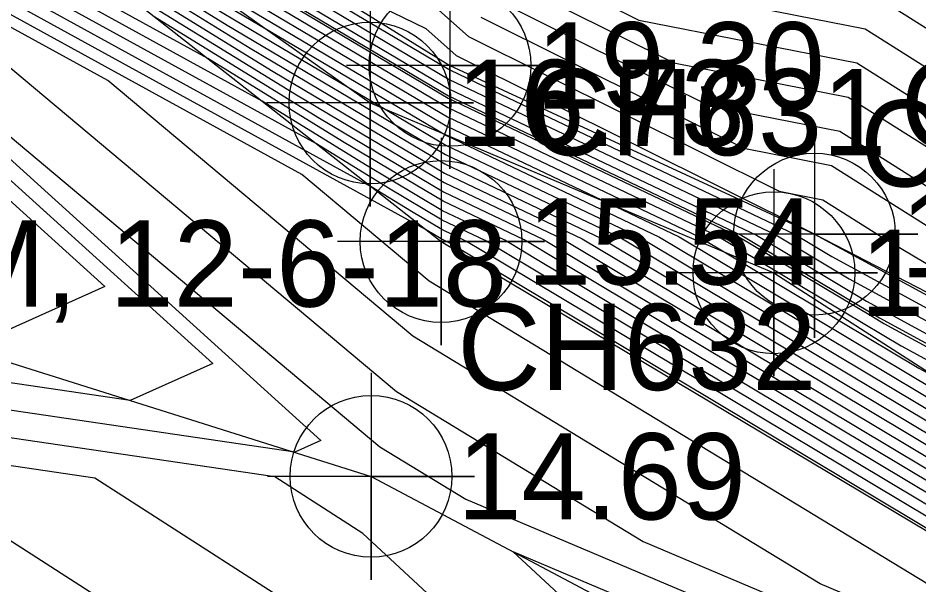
# Model space of a CAD drawing. Extents: x 2531902 to 2533249, y 715219 to 716099.
# Drawn here: x 2532894.6 to 2532920.72, y 715620.47 to 715636.9 of the extents above; entities that cross this region are included whole.
import ezdxf

# ---------------------------------------------------------------- set-up
doc = ezdxf.new("R2010")
doc.units = 0
for name, color, linetype in [('DTM Contours Major', 7, 'Continuous'), ('DTM Contours Minor', 7, 'Continuous'), ('Exist DTM Breakline', 7, 'Continuous'), ('Exist DTM Breakline Cogo Elevation', 7, 'Continuous'), ('Exist DTM Breakline Cogo Number', 7, 'Continuous'), ('Exist DTM Breakline Cogo Point CELL', 7, 'Continuous'), ('Exist DTM Breakline Underwater', 7, 'Continuous'), ('Exist DTM Breakline Underwater Cogo Elevation', 7, 'Continuous'), ('Exist DTM Breakline Underwater Cogo Number', 7, 'Continuous'), ('Exist DTM Breakline Underwater Cogo Point CELL', 7, 'Continuous'), ('Exist DTM Drainline', 7, 'Continuous'), ('Exist DTM Drainline Cogo Elevation', 7, 'Continuous'), ('Exist DTM Drainline Cogo Number', 7, 'Continuous'), ('Exist DTM Drainline Cogo Point CELL', 7, 'Continuous'), ('Exist DTM Spot Elevation Cogo Comment', 7, 'Continuous'), ('Exist Hydro Stream or Body of Water', 7, 'Continuous'), ('Scratch_Level_2', 7, 'Continuous')]:
    doc.layers.add(name, color=color, linetype=linetype)

msp = doc.modelspace()

# ---------------------------------------------------------------- linework, layer by layer
at = {"layer": 'DTM Contours Major'}
for points in [[(2532935.318, 715616.317), (2532930.083, 715618.027), (2532927.637, 715618.872), (2532926.254, 715619.624), (2532908.734, 715630.098), (2532908.147, 715630.448), (2532906.896, 715631.044), (2532905.34, 715631.966), (2532903.259, 715633.249), (2532888.565, 715641.313), (2532886.394, 715643.42), (2532885.462, 715644.074), (2532880.934, 715647.222), (2532872.345, 715651.213), (2532867.394, 715653.514), (2532866.428, 715654.087), (2532865.936, 715654.22), (2532865.442, 715654.399), (2532863.359, 715656.781), (2532859.19, 715655.328), (2532846.805, 715653.72)], [(2532884.404, 715645.945), (2532885.254, 715645.55), (2532885.603, 715645.403), (2532885.838, 715645.267), (2532885.985, 715645.191), (2532886.692, 715644.887), (2532887.513, 715644.534), (2532889.384, 715642.718), (2532895.366, 715639.435), (2532902.003, 715635.345), (2532906.965, 715632.403), (2532910.955, 715630.504), (2532912.824, 715629.386), (2532923.733, 715622.865), (2532928.329, 715620.368), (2532936.45, 715617.561), (2532951.253, 715612.726), (2532953.961, 715611.841), (2532954.16, 715611.776), (2532955.245, 715611.421), (2532967.329, 715606.707), (2532973.983, 715602.802)], [(2532886.882, 715645.092), (2532888.511, 715644.391), (2532889.864, 715643.808), (2532889.948, 715643.83), (2532890.459, 715643.78), (2532890.543, 715643.729), (2532892.076, 715642.784), (2532898.665, 715638.724), (2532907.034, 715633.763), (2532913.762, 715630.559), (2532916.915, 715628.674), (2532921.213, 715626.105), (2532929.02, 715621.863), (2532942.818, 715617.095), (2532948.649, 715615.19), (2532952.937, 715613.789), (2532953.252, 715613.687), (2532953.679, 715613.547), (2532972.72, 715606.119), (2532976.901, 715603.665), (2532977.295, 715603.434)], [(2532890.655, 715638.312), (2532891.571, 715637.809), (2532905.569, 715626.076), (2532912.721, 715621.73), (2532926.519, 715615.888), (2532945.44, 715606.058), (2532953.026, 715604.623), (2532954.038, 715604.431), (2532959.139, 715598.483), (2532956.246, 715598.192), (2532949.44, 715599.203), (2532945.9, 715601.139), (2532940.376, 715602.093)], [(2532902.246, 715638.001), (2532907.102, 715635.122), (2532911.007, 715633.263), (2532916.569, 715630.615), (2532918.692, 715629.346), (2532923.545, 715626.709), (2532929.712, 715623.359), (2532940.609, 715619.593), (2532943.09, 715618.736)], [(2532908.377, 715637.476), (2532914.628, 715634.363), (2532918.424, 715633.617), (2532923.632, 715630.329), (2532930.068, 715626.507), (2532932.162, 715626.105)], [(2532936.434, 715602.773), (2532934.742, 715603.065), (2532933.508, 715601.95), (2532924.263, 715605.674), (2532923.807, 715605.858), (2532922.059, 715606.587), (2532911.346, 715610.569), (2532910.592, 715612.891), (2532904.159, 715618.856), (2532896.829, 715623.571), (2532878.035, 715626.337), (2532856.052, 715634.14), (2532855.566, 715634.305)]]:
    msp.add_lwpolyline(points, dxfattribs=at)
at = {"layer": 'DTM Contours Minor'}
for points in [[(2532856.138, 715635.684), (2532850.548, 715637.525), (2532837.888, 715638.314), (2532833.147, 715639.585), (2532830.487, 715642.094), (2532837.419, 715648.929), (2532840.402, 715649.776), (2532842.1, 715650.624), (2532855.971, 715652.92), (2532864.607, 715654.041), (2532865.23, 715654.258), (2532865.541, 715653.902), (2532865.615, 715653.875), (2532865.688, 715653.855), (2532865.833, 715653.77), (2532866.572, 715653.426), (2532867.856, 715652.83), (2532884.49, 715641.268), (2532886.945, 715639.546), (2532903.381, 715624.656), (2532902.622, 715624.317), (2532878.406, 715627.882), (2532862.803, 715633.42), (2532856.138, 715635.684)], [(2532856.424, 715636.373), (2532848.243, 715639.068), (2532838.242, 715639.691), (2532834.497, 715640.695), (2532832.395, 715642.678), (2532837.872, 715648.077), (2532842.035, 715649.258), (2532844.406, 715650.442), (2532863.769, 715653.648), (2532865.381, 715653.857), (2532865.497, 715653.897), (2532865.555, 715653.831), (2532865.569, 715653.826), (2532865.583, 715653.822), (2532865.61, 715653.806), (2532865.748, 715653.742), (2532865.987, 715653.631), (2532884.352, 715640.868), (2532886.417, 715639.418), (2532900.249, 715626.888), (2532897.858, 715625.818), (2532878.592, 715628.654), (2532866.178, 715633.06), (2532856.424, 715636.373)], [(2532856.71, 715637.063), (2532845.938, 715640.611), (2532838.596, 715641.069), (2532835.846, 715641.806), (2532834.303, 715643.261), (2532838.324, 715647.225), (2532843.668, 715648.741), (2532846.711, 715650.261), (2532865.255, 715653.331), (2532868.296, 715651.529), (2532884.213, 715640.467), (2532885.89, 715639.29), (2532897.117, 715629.119), (2532893.094, 715627.318), (2532878.778, 715629.426), (2532869.553, 715632.7), (2532856.71, 715637.063)], [(2532894.66, 715642.779), (2532905.532, 715636.333), (2532907.116, 715635.394), (2532908.389, 715634.788), (2532917.131, 715630.626), (2532918.188, 715629.994), (2532925.814, 715625.85), (2532929.85, 715623.658), (2532936.982, 715621.193), (2532950.458, 715616.536), (2532951.708, 715616.128), (2532951.8, 715616.098), (2532957.341, 715613.936), (2532979.189, 715605.413)], [(2532978.537, 715598.584), (2532964.094, 715607.06), (2532956.184, 715610.146), (2532954.705, 715610.629), (2532954.576, 715610.672), (2532952.815, 715611.247), (2532932.63, 715617.841), (2532927.914, 715619.47), (2532925.246, 715620.92), (2532910.37, 715629.813), (2532909.27, 715630.47), (2532906.924, 715631.588), (2532904.005, 715633.318), (2532900.102, 715635.723), (2532888.893, 715641.875)], [(2532892.209, 715641.909), (2532900.668, 715636.697), (2532906.992, 715632.947), (2532912.078, 715630.526), (2532914.461, 715629.101), (2532922.725, 715624.161), (2532928.606, 715620.966), (2532938.997, 715617.375), (2532950.211, 715613.712), (2532953.552, 715612.62), (2532953.796, 715612.54), (2532954.618, 715612.272), (2532969.485, 715606.472), (2532977.526, 715601.753)], [(2532974.918, 715600.193), (2532963.016, 715607.178), (2532956.497, 715609.721), (2532954.886, 715610.247), (2532954.781, 715610.282), (2532953.336, 715610.754), (2532931.356, 715617.934), (2532927.776, 715619.171), (2532925.75, 715620.272), (2532909.552, 715629.955), (2532908.709, 715630.459), (2532906.91, 715631.316), (2532904.673, 715632.642), (2532901.681, 715634.486), (2532888.729, 715641.594)], [(2532976.568, 715594.161), (2532967.681, 715603.41), (2532960.86, 715607.413), (2532957.124, 715608.871), (2532955.25, 715609.483), (2532955.19, 715609.502), (2532954.377, 715609.768), (2532928.809, 715618.121), (2532927.499, 715618.573), (2532926.758, 715618.976), (2532907.916, 715630.24), (2532907.586, 715630.437), (2532906.883, 715630.772), (2532906.008, 715631.291), (2532904.838, 715632.011), (2532888.401, 715641.032)], [(2532975.904, 715592.695), (2532964.062, 715605.019), (2532959.781, 715607.531), (2532957.437, 715608.446), (2532955.431, 715609.101), (2532955.395, 715609.113), (2532954.898, 715609.275), (2532927.536, 715618.214), (2532927.361, 715618.274), (2532927.262, 715618.328), (2532907.097, 715630.382), (2532907.024, 715630.426), (2532906.869, 715630.5), (2532906.675, 715630.615), (2532906.417, 715630.774), (2532888.237, 715640.751)], [(2532893.788, 715640.672), (2532901.335, 715636.021), (2532906.979, 715632.675), (2532911.516, 715630.515), (2532913.643, 715629.244), (2532923.229, 715623.513), (2532928.467, 715620.667), (2532937.724, 715617.468), (2532950.732, 715613.219), (2532953.756, 715612.231), (2532953.978, 715612.158), (2532954.932, 715611.847), (2532968.407, 715606.59), (2532977.734, 715601.116)], [(2532896.663, 715640.752), (2532907.075, 715634.578), (2532915.447, 715630.592), (2532919.37, 715628.247), (2532919.7, 715628.049), (2532929.435, 715622.76), (2532946.638, 715616.816), (2532947.087, 715616.669), (2532952.323, 715614.959), (2532952.707, 715614.833), (2532952.739, 715614.823), (2532975.954, 715605.766)], [(2532975.24, 715591.229), (2532960.443, 715606.627), (2532958.703, 715607.649), (2532957.75, 715608.02), (2532955.613, 715608.719), (2532955.6, 715608.723), (2532955.419, 715608.782), (2532944.262, 715612.427), (2532932.72, 715614.61), (2532927.096, 715617.532), (2532922.994, 715619.269), (2532906.523, 715629.277), (2532902.833, 715632.37), (2532888.074, 715640.47)], [(2532891.612, 715623.539), (2532903.717, 715615.754), (2532906.755, 715612.937), (2532907.111, 715611.841), (2532921.483, 715606.499), (2532923.828, 715605.521), (2532924.439, 715605.275), (2532936.842, 715600.278), (2532937.16, 715600.566), (2532940.041, 715600.069), (2532947.429, 715596.029), (2532961.632, 715593.918), (2532967.669, 715594.525), (2532957.024, 715606.939), (2532954.911, 715607.339), (2532939.08, 715610.334), (2532926.808, 715616.71), (2532917.858, 715620.5), (2532906.046, 715627.676), (2532897.202, 715635.09), (2532887.91, 715640.189)], [(2532897.33, 715640.076), (2532907.061, 715634.307), (2532914.885, 715630.581), (2532918.552, 715628.389), (2532920.204, 715627.401), (2532929.297, 715622.461), (2532945.365, 715616.909), (2532947.607, 715616.176), (2532952.528, 715614.569), (2532952.888, 715614.451), (2532953.053, 715614.397), (2532974.876, 715605.884)], [(2532909.09, 715638.585), (2532912.594, 715636.841), (2532918.913, 715635.598), (2532927.584, 715630.125), (2532930.026, 715628.675), (2532935.825, 715627.561), (2532947.422, 715622.578), (2532950, 715622.88), (2532953.766, 715629.249), (2532955.542, 715630.153), (2532957.612, 715631.664), (2532960.334, 715636.483), (2532964.985, 715635.015), (2532969.239, 715640)], [(2532919.402, 715637.58), (2532927.586, 715632.414), (2532929.974, 715631.358), (2532930.768, 715630.768), (2532934.374, 715630), (2532938.608, 715629.187), (2532942.474, 715627.526), (2532950, 715628.408), (2532950.842, 715629.832), (2532953.32, 715631.094), (2532956.208, 715633.201), (2532960.007, 715639.925)], [(2532887.473, 715639.673), (2532893.82, 715633.924), (2532905.092, 715624.475), (2532907.585, 715622.961), (2532926.231, 715615.065), (2532950.587, 715602.412), (2532932.324, 715605.565), (2532930.175, 715603.621), (2532924.087, 715606.074), (2532923.787, 715606.195), (2532922.636, 715606.675), (2532915.581, 715609.297), (2532914.43, 715612.845), (2532904.601, 715621.959), (2532902.046, 715623.602), (2532878.22, 715627.11), (2532859.428, 715633.78), (2532855.852, 715634.994)], [(2532898.96, 715639.67), (2532907.089, 715634.85), (2532913.624, 715631.739), (2532916.008, 715630.603), (2532919.196, 715628.697), (2532921.276, 715627.567), (2532929.574, 715623.059), (2532944.236, 715617.993), (2532947.911, 715616.723), (2532952.118, 715615.348), (2532952.426, 715615.248), (2532971.074, 715607.973)], [(2532897.998, 715639.4), (2532907.047, 715634.035), (2532914.324, 715630.57), (2532917.733, 715628.532), (2532920.709, 715626.753), (2532929.159, 715622.162), (2532944.091, 715617.002), (2532948.128, 715615.683), (2532952.732, 715614.179), (2532953.07, 715614.069), (2532953.366, 715613.972), (2532973.798, 715606.002)], [(2532908.734, 715638.031), (2532913.611, 715635.602), (2532918.668, 715634.607), (2532925.608, 715630.227), (2532930.047, 715627.591), (2532934.434, 715626.749), (2532949.896, 715620.104), (2532950, 715620.117), (2532955.228, 715628.958), (2532956.653, 715629.683), (2532958.314, 715630.895), (2532960.498, 715634.761), (2532967.425, 715632.575), (2532970, 715635.594), (2532979.55, 715639.55)], [(2532901.548, 715638.975), (2532906.426, 715636.593), (2532907.307, 715635.812), (2532917.68, 715630.647), (2532917.69, 715630.645), (2532917.704, 715630.636), (2532917.798, 715630.58), (2532928.084, 715624.992), (2532929.989, 715623.957), (2532933.355, 715622.793), (2532948.378, 715617.602), (2532951.478, 715616.59), (2532951.845, 715616.587), (2532976.27, 715607.757)], [(2532905.077, 715638.66), (2532907.663, 715636.367), (2532916.663, 715631.885), (2532917.935, 715631.635), (2532919.68, 715630.534), (2532930.11, 715624.339), (2532930.26, 715624.31), (2532930.8, 715624.078), (2532951.104, 715617.452), (2532953.849, 715617.426), (2532972.271, 715610.766)], [(2532896.945, 715638.197), (2532902.67, 715634.67), (2532906.951, 715632.131), (2532910.393, 715630.492), (2532912.006, 715629.528), (2532924.237, 715622.217), (2532928.191, 715620.069), (2532935.177, 715617.655), (2532951.773, 715612.233), (2532954.166, 715611.451), (2532954.341, 715611.394), (2532955.558, 715610.996), (2532966.251, 715606.825), (2532978.151, 715599.841)], [(2532899.333, 715638.049), (2532907.02, 715633.491), (2532913.201, 715630.548), (2532916.097, 715628.816), (2532921.717, 715625.457), (2532928.882, 715621.564), (2532941.544, 715617.189), (2532949.17, 715614.697), (2532953.142, 715613.4), (2532953.433, 715613.305), (2532953.992, 715613.122), (2532971.641, 715606.237)], [(2532911.577, 715638.08), (2532919.158, 715636.589), (2532929.56, 715630.023), (2532930.005, 715629.759), (2532937.217, 715628.374), (2532944.948, 715625.052), (2532950, 715625.644), (2532952.304, 715629.541), (2532954.431, 715630.624), (2532956.91, 715632.432), (2532960.171, 715638.204)], [(2532900, 715637.373), (2532907.006, 715633.219), (2532912.639, 715630.537), (2532915.279, 715628.959), (2532922.221, 715624.809), (2532928.744, 715621.265), (2532940.271, 715617.282), (2532949.69, 715614.204), (2532953.347, 715613.01), (2532953.615, 715612.922), (2532954.305, 715612.697), (2532970.563, 715606.355)], [(2532898.524, 715636.96), (2532903.338, 715633.994), (2532906.938, 715631.859), (2532909.832, 715630.481), (2532911.188, 715629.671), (2532924.741, 715621.568), (2532928.052, 715619.77), (2532933.903, 715617.748), (2532952.294, 715611.74), (2532954.371, 715611.061), (2532954.523, 715611.012), (2532955.871, 715610.571), (2532965.172, 715606.943), (2532978.359, 715599.203)], [(2532908.02, 715636.921), (2532915.645, 715633.124), (2532918.179, 715632.626), (2532921.656, 715630.431), (2532930.089, 715625.423), (2532931.651, 715625.123), (2532937.292, 715622.699), (2532950.731, 715618.313), (2532955.853, 715618.265), (2532968.273, 715613.775), (2532974.972, 715612.286)], [(2532908.95, 715621.438), (2532925.943, 715614.243), (2532941.784, 715606.013), (2532929.906, 715608.064), (2532926.841, 715605.293), (2532923.911, 715606.473), (2532923.766, 715606.532), (2532923.212, 715606.763), (2532919.817, 715608.025), (2532918.267, 715612.799), (2532908.95, 715621.438)]]:
    msp.add_lwpolyline(points, dxfattribs=at)
at = {"layer": 'Exist DTM Breakline'}
msp.add_lwpolyline([(2532892.328, 715646.649), (2532892.824, 715644.229), (2532893.495, 715643.959), (2532907.123, 715635.526), (2532917.688, 715630.637), (2532930.112, 715624.224), (2532951.535, 715616.457), (2532989.934, 715601.214), (2533019.98, 715582.698), (2533029.354, 715578.142)], dxfattribs=at)
at = {"layer": 'Exist DTM Breakline Cogo Point CELL'}
for points in [[(2532907.123, 715638.526), (2532907.123, 715632.526), (2532907.123, 715635.526), (2532910.123, 715635.526), (2532904.123, 715635.526)], [(2532904.807, 715637.438), (2532904.807, 715631.438), (2532904.807, 715634.438), (2532907.807, 715634.438), (2532901.807, 715634.438)], [(2532917.688, 715633.637), (2532917.688, 715627.637), (2532917.688, 715630.637), (2532920.688, 715630.637), (2532914.688, 715630.637)], [(2532916.512, 715632.517), (2532916.512, 715626.517), (2532916.512, 715629.517), (2532919.512, 715629.517), (2532913.512, 715629.517)]]:
    msp.add_lwpolyline(points, dxfattribs=at)
for centre in [(2532907.123, 715635.526), (2532904.807, 715634.438), (2532917.688, 715630.637), (2532916.512, 715629.517)]:
    msp.add_circle(centre, 2.344, dxfattribs=at)
at = {"layer": 'Exist DTM Breakline Underwater'}
msp.add_lwpolyline([(2532646.748, 715755.182), (2532668.676, 715717.147), (2532677.241, 715702.567), (2532689.842, 715666.582), (2532701.723, 715652.924), (2532713.134, 715647.155), (2532737.59, 715643.253), (2532756.176, 715636.457), (2532783.406, 715639.452), (2532803.254, 715642.171), (2532813.801, 715644.931), (2532836.277, 715651.081), (2532865.559, 715653.815), (2532885.826, 715645.124), (2532889.946, 715643.683), (2532906.865, 715630.423), (2532927.34, 715618.228), (2532957.965, 715607.729), (2532978.566, 715598.571), (2533001.091, 715586.568), (2533028.19, 715572.821)], dxfattribs=at)
at = {"layer": 'Exist DTM Breakline Underwater Cogo Point CELL'}
msp.add_lwpolyline([(2532906.865, 715633.423), (2532906.865, 715627.423), (2532906.865, 715630.423), (2532909.865, 715630.423), (2532903.865, 715630.423)], dxfattribs=at)
msp.add_circle((2532906.865, 715630.423), 2.344, dxfattribs=at)
at = {"layer": 'Exist DTM Drainline'}
msp.add_lwpolyline([(2532712.089, 715642.317), (2532734.218, 715637.287), (2532753.576, 715632.211), (2532781.659, 715633.208), (2532801.91, 715635.068), (2532816.971, 715637.962), (2532839.573, 715644.872), (2532859.48, 715643.736), (2532879.315, 715631.66), (2532904.837, 715623.619), (2532925.407, 715612.713), (2532951.291, 715602.124), (2532975.159, 715591.05), (2532999.274, 715579.213), (2533023.429, 715565.909)], dxfattribs=at)
at = {"layer": 'Exist DTM Drainline Cogo Point CELL'}
msp.add_lwpolyline([(2532904.837, 715626.619), (2532904.837, 715620.619), (2532904.837, 715623.619), (2532907.837, 715623.619), (2532901.837, 715623.619)], dxfattribs=at)
msp.add_circle((2532904.837, 715623.619), 2.344, dxfattribs=at)
at = {"layer": 'Exist Hydro Stream or Body of Water'}
msp.add_lwpolyline([(2532896.496, 715640.921), (2532907.078, 715634.646), (2532915.587, 715630.595), (2532919.574, 715628.211), (2532929.47, 715622.835), (2532946.956, 715616.792), (2532952.272, 715615.056), (2532952.661, 715614.929), (2532976.224, 715605.737)], dxfattribs=at)
at = {"layer": 'Scratch_Level_2'}
msp.add_lwpolyline([(2532888.673, 715646.27), (2532890.953, 715646.451), (2532891.078, 715645.138), (2532893.279, 715642.616), (2532904.807, 715634.438), (2532916.512, 715629.517), (2532928.719, 715621.672), (2532951.454, 715614.479), (2532989.004, 715600.335), (2533019.7, 715579.89), (2533027.94, 715575.202)], dxfattribs=at)

# ---------------------------------------------------------------- texts
at = {"layer": 'Exist DTM Breakline Cogo Elevation'}
for s, p in [('19.30', (2532909.623, 715634.276)), ('16.73', (2532907.307, 715633.188)), ('19.40', (2532920.188, 715629.387)), ('17.19', (2532919.012, 715628.267))]:
    msp.add_text(s, height=2.5, dxfattribs=at).set_placement(p)
at = {"layer": 'Exist DTM Breakline Cogo Number'}
for s, p in [('CH445', (2532920.188, 715633.137)), ('CH444', (2532919.012, 715632.017))]:
    msp.add_text(s, height=2.5, dxfattribs=at).set_placement(p)
at = {"layer": 'Exist DTM Breakline Underwater Cogo Elevation'}
msp.add_text('15.54', height=2.5, dxfattribs=at).set_placement((2532909.365, 715629.173))
at = {"layer": 'Exist DTM Breakline Underwater Cogo Number'}
msp.add_text('CH631', height=2.5, dxfattribs=at).set_placement((2532909.365, 715632.923))
at = {"layer": 'Exist DTM Drainline Cogo Elevation'}
msp.add_text('14.69', height=2.5, dxfattribs=at).set_placement((2532907.337, 715622.369))
at = {"layer": 'Exist DTM Drainline Cogo Number'}
msp.add_text('CH632', height=2.5, dxfattribs=at).set_placement((2532907.337, 715626.119))
at = {"layer": 'Exist DTM Spot Elevation Cogo Comment'}
msp.add_text("TOP OF WATER EL: 18.65' @ 11:22 AM, 12-6-18", height=2.5, dxfattribs=at).set_placement((2532834.511, 715628.536))

doc.saveas('drawing.dxf')
